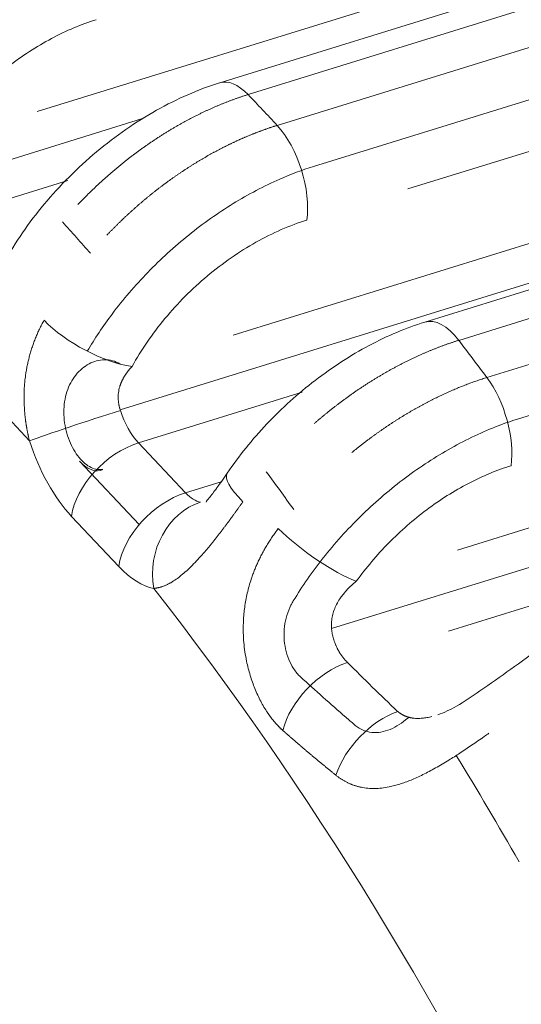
# Model space of a CAD drawing. Header units: millimetres. Extents: x 25069 to 61396, y 8621 to 21558.
# Tile 673 of 700: x 60328 to 60342, y 15450 to 15478. Entities that reach past the tile are written whole.
import ezdxf

# ---------------------------------------------------------------- set-up
doc = ezdxf.new("R2010")
doc.units = ezdxf.units.MM
doc.layers.add('10', color=7, linetype='Continuous')

msp = doc.modelspace()

# ---------------------------------------------------------------- linework, layer by layer
at = {"layer": '10', "color": 7, "linetype": 'Continuous', "lineweight": 20}
for p, q in [((60411.264, 15500.493), (60333.547, 15476.443)), ((60409.199, 15499.271), (60334.349, 15476.108)), ((60328.372, 15475.625), (60403.352, 15498.828)), ((60335.174, 15475.235), (60410.024, 15498.398)), ((60413.444, 15497.973), (60336.2, 15474.069)), ((60410.415, 15495.574), (60338.879, 15473.436)), ((60416.955, 15493.672), (60339.36, 15469.659)), ((60333.928, 15469.289), (60409.243, 15492.596)), ((60330.723, 15467.175), (60411.991, 15492.324)), ((60415.005, 15492.255), (60340.318, 15469.142)), ((60341.117, 15468.09), (60415.754, 15491.187)), ((60419.044, 15490.756), (60341.952, 15466.899)), ((60340.283, 15463.2), (60415.134, 15486.364)), ((60417.882, 15486.092), (60336.715, 15460.974)), ((60415.436, 15484.236), (60340.032, 15460.902)), ((60331.327, 15475.417), (60324.86, 15473.416)), ((60329.243, 15473.674), (60325.349, 15472.469)), ((60335.877, 15467.671), (60331.24, 15466.236)), ((60331.24, 15466.236), (60332.579, 15464.82)), ((60331.265, 15463.921), (60329.57, 15465.714)), ((60332.579, 15464.82), (60333.583, 15465.131)), ((60330.683, 15462.737), (60329.344, 15464.154))]:
    msp.add_line(p, q, dxfattribs=at)
for centre, major_axis, ratio, start_param, end_param in [((60334.138, 15474.532), (0.591, -1.911), 0.481571, 2.37686, 3.148469), ((60326.301, 15415.835), (-22.616, 73.081), 0.481571, 5.498318, 5.518453), ((60334.942, 15473.682), (-0.591, 1.911), 0.481571, 3.937589, 5.498318), ((60319.603, 15413.762), (22.616, -73.081), 0.481571, 2.322156, 2.341769), ((60329.99, 15469.535), (-1.753, 0.963), 0.35621, 0.840716, 2.407104), ((60339.951, 15467.748), (0.591, -1.911), 0.481571, 2.228771, 3.142695), ((60326.301, 15415.835), (-22.616, 73.081), 0.481571, 5.350006, 5.370364), ((60319.603, 15413.762), (20.251, -65.438), 0.481571, 2.340138, 2.393447), ((60340.73, 15466.723), (-0.591, 1.911), 0.481571, 3.937589, 5.350006), ((60329.828, 15466.809), (-1.902, -0.62), 0.026978, 4.209742, 5.780538), ((60331.406, 15467.41), (0.443, -1.433), 0.481571, 4.743176, 5.508385), ((60329.732, 15466.892), (-1.035, 3.344), 0.481571, 1.601583, 2.366793), ((60331.019, 15464.672), (-1.453, -1.374), 0.626246, 4.04658, 5.617376), ((60329.732, 15466.892), (-0.443, 1.433), 0.481571, 2.372351, 3.23196), ((60335.413, 15464.256), (1.656, -1.122), 0.259998, 3.139507, 4.083851), ((60319.603, 15413.762), (22.616, -73.081), 0.481571, 2.176951, 2.19696), ((60332.358, 15463.256), (-1.453, -1.374), 0.626246, 4.04658, 5.617376), ((60332.745, 15465.993), (0.443, -1.433), 0.481571, 5.508385, 6.032768), ((60333.348, 15462.631), (-0.374, -1.965), 0.849071, 3.565264, 5.13606), ((60336.345, 15463.446), (-1.622, 1.17), 0.227068, 0.96678, 2.443127), ((60331.07, 15465.475), (-1.035, 3.344), 0.481571, 2.366793, 2.891176), ((60319.603, 15413.762), (20.251, -65.438), 0.481571, 1.51245, 2.242349), ((60336.944, 15458.45), (-1.417, -1.411), 0.613551, 4.030571, 5.487118), ((60338.367, 15457.06), (-1.376, -1.452), 0.598235, 4.012829, 5.373377), ((60319.603, 15413.762), (22.616, -73.081), 0.481571, 2.004671, 2.054279)]:
    msp.add_ellipse(centre, major_axis=major_axis, ratio=ratio, start_param=start_param, end_param=end_param, dxfattribs=at)
for points, knots in [([(60330.264, 15479.99), (60329.931, 15479.886), (60329.596, 15479.759), (60328.819, 15479.413), (60328.371, 15479.174), (60327.506, 15478.635), (60327.087, 15478.335), (60326.477, 15477.838), (60326.277, 15477.663), (60325.89, 15477.305), (60325.703, 15477.121), (60325.162, 15476.555), (60324.827, 15476.158), (60324.21, 15475.325), (60323.939, 15474.902), (60323.639, 15474.357), (60323.577, 15474.24), (60323.518, 15474.122)], [0, 0, 0, 0, 0.125655, 0.125655, 0.291478, 0.291478, 0.457301, 0.457301, 0.540213, 0.540213, 0.623124, 0.623124, 0.788947, 0.788947, 0.95477, 0.95477, 1, 1, 1, 1]), ([(60330.044, 15478.23), (60329.62, 15478.099), (60329.198, 15477.921), (60328.567, 15477.585), (60328.356, 15477.46), (60327.944, 15477.193), (60327.542, 15476.908), (60327.158, 15476.588), (60326.785, 15476.25), (60326.603, 15476.072), (60326.089, 15475.527), (60325.779, 15475.143), (60325.505, 15474.737)], [0, 0, 0, 0, 0.25, 0.25, 0.375, 0.375, 0.5, 0.625, 0.625, 0.75, 0.75, 1, 1, 1, 1]), ([(60333.541, 15476.441), (60332.932, 15476.249), (60331.749, 15475.736), (60330.016, 15474.538), (60328.51, 15473.027), (60327.752, 15471.921), (60327.427, 15471.335)], [0, 0, 0, 0, 0.250807, 0.501152, 0.750921, 1, 1, 1, 1]), ([(60334.349, 15476.108), (60334.336, 15476.104), (60334.31, 15476.096), (60334.272, 15476.084), (60334.233, 15476.071), (60334.194, 15476.058), (60334.155, 15476.045), (60334.116, 15476.032), (60334.078, 15476.019), (60334.039, 15476.005), (60334, 15475.992), (60333.961, 15475.978), (60333.921, 15475.963), (60333.882, 15475.949), (60333.843, 15475.934), (60333.804, 15475.92), (60333.765, 15475.904), (60333.725, 15475.889), (60333.686, 15475.874), (60333.646, 15475.858), (60333.607, 15475.842), (60333.567, 15475.826), (60333.528, 15475.809), (60333.488, 15475.793), (60333.449, 15475.776), (60333.409, 15475.759), (60333.37, 15475.742), (60333.33, 15475.724), (60333.29, 15475.706), (60333.25, 15475.689), (60333.211, 15475.67), (60333.171, 15475.652), (60333.131, 15475.633), (60333.091, 15475.615), (60333.051, 15475.596), (60333.012, 15475.576), (60332.972, 15475.557), (60332.932, 15475.537), (60332.892, 15475.517), (60332.852, 15475.497), (60332.812, 15475.477), (60332.772, 15475.457), (60332.732, 15475.436), (60332.692, 15475.415), (60332.652, 15475.394), (60332.612, 15475.372), (60332.572, 15475.351), (60332.532, 15475.329), (60332.492, 15475.307), (60332.452, 15475.285), (60332.412, 15475.262), (60332.372, 15475.24), (60332.332, 15475.217), (60332.293, 15475.194), (60332.253, 15475.17), (60332.213, 15475.147), (60332.173, 15475.123), (60332.133, 15475.099), (60332.093, 15475.075), (60332.053, 15475.051), (60332.013, 15475.026), (60331.974, 15475.001), (60331.934, 15474.976), (60331.894, 15474.951), (60331.854, 15474.926), (60331.815, 15474.9), (60331.775, 15474.874), (60331.735, 15474.848), (60331.696, 15474.822), (60331.656, 15474.796), (60331.616, 15474.769), (60331.577, 15474.742), (60331.538, 15474.715), (60331.498, 15474.688), (60331.459, 15474.661), (60331.419, 15474.633), (60331.38, 15474.605), (60331.341, 15474.577), (60331.302, 15474.549), (60331.262, 15474.52), (60331.223, 15474.492), (60331.184, 15474.463), (60331.145, 15474.434), (60331.106, 15474.405), (60331.068, 15474.375), (60331.029, 15474.346), (60330.99, 15474.316), (60330.951, 15474.286), (60330.913, 15474.256), (60330.874, 15474.225), (60330.836, 15474.195), (60330.797, 15474.164), (60330.759, 15474.133), (60330.721, 15474.102), (60330.682, 15474.07), (60330.644, 15474.039), (60330.606, 15474.007), (60330.568, 15473.975), (60330.53, 15473.943), (60330.493, 15473.911), (60330.455, 15473.878), (60330.417, 15473.846), (60330.38, 15473.813), (60330.342, 15473.78), (60330.305, 15473.747), (60330.268, 15473.713), (60330.231, 15473.68), (60330.194, 15473.646), (60330.157, 15473.612), (60330.12, 15473.578), (60330.083, 15473.544), (60330.047, 15473.51), (60330.01, 15473.475), (60329.974, 15473.44), (60329.937, 15473.405), (60329.901, 15473.37), (60329.865, 15473.335), (60329.829, 15473.3), (60329.793, 15473.264), (60329.758, 15473.228), (60329.722, 15473.192), (60329.686, 15473.156), (60329.651, 15473.12), (60329.616, 15473.084), (60329.581, 15473.047), (60329.551, 15473.016), (60329.533, 15472.997), (60329.527, 15472.99)], [0, 0, 0, 0, 0.007633, 0.015273, 0.022919, 0.030571, 0.03823, 0.045895, 0.053567, 0.061245, 0.06893, 0.076621, 0.084318, 0.092022, 0.099732, 0.107448, 0.115171, 0.122901, 0.130637, 0.138379, 0.146128, 0.153883, 0.161644, 0.169412, 0.177187, 0.184967, 0.192754, 0.200548, 0.208348, 0.216154, 0.223967, 0.231787, 0.239612, 0.247444, 0.255283, 0.263128, 0.270979, 0.278837, 0.286701, 0.294572, 0.302449, 0.310332, 0.318222, 0.326118, 0.334021, 0.34193, 0.349845, 0.357767, 0.365696, 0.37363, 0.381571, 0.389519, 0.397473, 0.405433, 0.4134, 0.421373, 0.429353, 0.437339, 0.445332, 0.453331, 0.461336, 0.469348, 0.477366, 0.48539, 0.493421, 0.501459, 0.509503, 0.517553, 0.52561, 0.533673, 0.541742, 0.549818, 0.5579, 0.565989, 0.574084, 0.582186, 0.590294, 0.598408, 0.606529, 0.614656, 0.62279, 0.63093, 0.639077, 0.64723, 0.655389, 0.663555, 0.671727, 0.679905, 0.68809, 0.696282, 0.70448, 0.712684, 0.720895, 0.729112, 0.737335, 0.745565, 0.753801, 0.762044, 0.770293, 0.778549, 0.786811, 0.795079, 0.803354, 0.811636, 0.819923, 0.828217, 0.836518, 0.844825, 0.853138, 0.861458, 0.869784, 0.878117, 0.886456, 0.894801, 0.903153, 0.911511, 0.919876, 0.928247, 0.936625, 0.945008, 0.953399, 0.961796, 0.970199, 0.978608, 0.987024, 0.995447, 1, 1, 1, 1]), ([(60330.348, 15472.125), (60330.356, 15472.133), (60330.374, 15472.152), (60330.402, 15472.182), (60330.432, 15472.213), (60330.462, 15472.243), (60330.492, 15472.274), (60330.522, 15472.305), (60330.552, 15472.335), (60330.583, 15472.366), (60330.613, 15472.396), (60330.643, 15472.426), (60330.674, 15472.456), (60330.705, 15472.486), (60330.735, 15472.515), (60330.766, 15472.545), (60330.797, 15472.575), (60330.828, 15472.604), (60330.859, 15472.633), (60330.89, 15472.662), (60330.921, 15472.691), (60330.953, 15472.72), (60330.984, 15472.749), (60331.015, 15472.778), (60331.047, 15472.806), (60331.078, 15472.835), (60331.11, 15472.863), (60331.142, 15472.891), (60331.173, 15472.919), (60331.205, 15472.947), (60331.237, 15472.975), (60331.269, 15473.002), (60331.301, 15473.03), (60331.333, 15473.057), (60331.365, 15473.084), (60331.397, 15473.112), (60331.43, 15473.139), (60331.462, 15473.165), (60331.494, 15473.192), (60331.527, 15473.219), (60331.559, 15473.245), (60331.592, 15473.271), (60331.624, 15473.298), (60331.657, 15473.324), (60331.689, 15473.349), (60331.722, 15473.375), (60331.755, 15473.401), (60331.788, 15473.426), (60331.821, 15473.452), (60331.854, 15473.477), (60331.887, 15473.502), (60331.92, 15473.527), (60331.953, 15473.552), (60331.986, 15473.576), (60332.019, 15473.601), (60332.052, 15473.625), (60332.085, 15473.649), (60332.118, 15473.674), (60332.152, 15473.697), (60332.185, 15473.721), (60332.218, 15473.745), (60332.252, 15473.768), (60332.285, 15473.792), (60332.318, 15473.815), (60332.352, 15473.838), (60332.385, 15473.861), (60332.419, 15473.884), (60332.453, 15473.906), (60332.486, 15473.929), (60332.52, 15473.951), (60332.553, 15473.973), (60332.587, 15473.996), (60332.621, 15474.017), (60332.654, 15474.039), (60332.688, 15474.061), (60332.722, 15474.082), (60332.756, 15474.104), (60332.789, 15474.125), (60332.823, 15474.146), (60332.857, 15474.167), (60332.891, 15474.187), (60332.925, 15474.208), (60332.958, 15474.228), (60332.992, 15474.249), (60333.026, 15474.269), (60333.06, 15474.289), (60333.094, 15474.308), (60333.128, 15474.328), (60333.162, 15474.348), (60333.195, 15474.367), (60333.229, 15474.386), (60333.263, 15474.405), (60333.297, 15474.424), (60333.331, 15474.443), (60333.365, 15474.462), (60333.399, 15474.48), (60333.433, 15474.498), (60333.467, 15474.516), (60333.501, 15474.534), (60333.535, 15474.552), (60333.568, 15474.57), (60333.602, 15474.587), (60333.636, 15474.605), (60333.67, 15474.622), (60333.704, 15474.639), (60333.738, 15474.656), (60333.772, 15474.673), (60333.806, 15474.689), (60333.839, 15474.706), (60333.873, 15474.722), (60333.907, 15474.738), (60333.941, 15474.754), (60333.975, 15474.77), (60334.008, 15474.786), (60334.042, 15474.801), (60334.076, 15474.816), (60334.11, 15474.832), (60334.143, 15474.847), (60334.177, 15474.861), (60334.211, 15474.876), (60334.244, 15474.891), (60334.278, 15474.905), (60334.311, 15474.919), (60334.345, 15474.934), (60334.378, 15474.947), (60334.412, 15474.961), (60334.445, 15474.975), (60334.479, 15474.988), (60334.512, 15475.002), (60334.546, 15475.015), (60334.579, 15475.028), (60334.612, 15475.041), (60334.646, 15475.053), (60334.679, 15475.066), (60334.712, 15475.078), (60334.745, 15475.091), (60334.779, 15475.103), (60334.812, 15475.114), (60334.845, 15475.126), (60334.878, 15475.138), (60334.911, 15475.149), (60334.944, 15475.161), (60334.977, 15475.172), (60335.01, 15475.183), (60335.043, 15475.193), (60335.075, 15475.204), (60335.108, 15475.215), (60335.141, 15475.225), (60335.163, 15475.232), (60335.174, 15475.235)], [0, 0, 0, 0, 0.00598, 0.013123, 0.020261, 0.027395, 0.034524, 0.041648, 0.048768, 0.055883, 0.062994, 0.0701, 0.077201, 0.084298, 0.09139, 0.098478, 0.105561, 0.112639, 0.119713, 0.126782, 0.133847, 0.140906, 0.147962, 0.155012, 0.162058, 0.1691, 0.176137, 0.183169, 0.190196, 0.197219, 0.204238, 0.211251, 0.21826, 0.225265, 0.232265, 0.23926, 0.246251, 0.253237, 0.260218, 0.267195, 0.274167, 0.281135, 0.288098, 0.295056, 0.30201, 0.308959, 0.315903, 0.322843, 0.329778, 0.336709, 0.343635, 0.350556, 0.357473, 0.364385, 0.371293, 0.378196, 0.385094, 0.391988, 0.398877, 0.405762, 0.412642, 0.419517, 0.426387, 0.433253, 0.440115, 0.446972, 0.453824, 0.460671, 0.467514, 0.474353, 0.481187, 0.488016, 0.49484, 0.50166, 0.508475, 0.515286, 0.522092, 0.528893, 0.53569, 0.542482, 0.54927, 0.556053, 0.562831, 0.569605, 0.576374, 0.583139, 0.589899, 0.596654, 0.603405, 0.610151, 0.616892, 0.623629, 0.630361, 0.637089, 0.643812, 0.65053, 0.657244, 0.663953, 0.670657, 0.677357, 0.684053, 0.690743, 0.697429, 0.704111, 0.710788, 0.71746, 0.724127, 0.73079, 0.737449, 0.744103, 0.750752, 0.757396, 0.764036, 0.770671, 0.777302, 0.783928, 0.79055, 0.797167, 0.803779, 0.810386, 0.816989, 0.823588, 0.830182, 0.836771, 0.843355, 0.849935, 0.85651, 0.863081, 0.869647, 0.876209, 0.882766, 0.889318, 0.895865, 0.902408, 0.908947, 0.915481, 0.92201, 0.928534, 0.935054, 0.94157, 0.94808, 0.954586, 0.961088, 0.967585, 0.974077, 0.980565, 0.987048, 0.993526, 1, 1, 1, 1]), ([(60336.2, 15474.069), (60335.882, 15473.969), (60335.563, 15473.849), (60335.024, 15473.613), (60334.803, 15473.506), (60334.361, 15473.274), (60334.141, 15473.149), (60333.492, 15472.75), (60333.073, 15472.454), (60332.464, 15471.964), (60332.263, 15471.791), (60331.874, 15471.437), (60331.687, 15471.255), (60331.143, 15470.694), (60330.806, 15470.3), (60330.236, 15469.542), (60330.001, 15469.19), (60329.791, 15468.834)], [0, 0, 0, 0, 0.130254, 0.130254, 0.220156, 0.220156, 0.310057, 0.310057, 0.48986, 0.48986, 0.579762, 0.579762, 0.669663, 0.669663, 0.849466, 0.849466, 1, 1, 1, 1]), ([(60336.013, 15472.549), (60335.775, 15472.475), (60335.533, 15472.386), (60335.049, 15472.174), (60334.809, 15472.055), (60334.335, 15471.789), (60334.102, 15471.642), (60333.639, 15471.322), (60333.412, 15471.148), (60332.977, 15470.784), (60332.768, 15470.592), (60332.367, 15470.19), (60332.173, 15469.977), (60331.631, 15469.325), (60331.32, 15468.873), (60331.061, 15468.401)], [0, 0, 0, 0, 0.125, 0.125, 0.25, 0.25, 0.375, 0.375, 0.5, 0.5, 0.625, 0.625, 0.75, 0.75, 1, 1, 1, 1]), ([(60328.154, 15466.291), (60328.151, 15466.301), (60328.147, 15466.32), (60328.139, 15466.35), (60328.132, 15466.38), (60328.125, 15466.41), (60328.119, 15466.44), (60328.112, 15466.471), (60328.106, 15466.501), (60328.099, 15466.531), (60328.093, 15466.562), (60328.087, 15466.592), (60328.082, 15466.623), (60328.076, 15466.653), (60328.071, 15466.684), (60328.066, 15466.715), (60328.061, 15466.745), (60328.056, 15466.776), (60328.051, 15466.807), (60328.047, 15466.838), (60328.042, 15466.869), (60328.038, 15466.9), (60328.034, 15466.932), (60328.031, 15466.963), (60328.027, 15466.994), (60328.024, 15467.026), (60328.021, 15467.057), (60328.018, 15467.089), (60328.015, 15467.121), (60328.013, 15467.152), (60328.006, 15467.247), (60327.998, 15467.405), (60327.998, 15467.626), (60328.009, 15467.848), (60328.025, 15468.018), (60328.04, 15468.134), (60328.049, 15468.198), (60328.059, 15468.262), (60328.07, 15468.326), (60328.082, 15468.389), (60328.095, 15468.453), (60328.109, 15468.517), (60328.124, 15468.58), (60328.14, 15468.644), (60328.156, 15468.707), (60328.174, 15468.771), (60328.193, 15468.834), (60328.213, 15468.897), (60328.234, 15468.961), (60328.255, 15469.024), (60328.278, 15469.087), (60328.302, 15469.15), (60328.327, 15469.213), (60328.353, 15469.276), (60328.38, 15469.338), (60328.408, 15469.401), (60328.437, 15469.463), (60328.468, 15469.526), (60328.499, 15469.588), (60328.532, 15469.65), (60328.554, 15469.691), (60328.565, 15469.712)], [0, 0, 0, 0, 0.008368, 0.016748, 0.025141, 0.033547, 0.041965, 0.050398, 0.058845, 0.067307, 0.075785, 0.084277, 0.092786, 0.101312, 0.109855, 0.118415, 0.126993, 0.13559, 0.144205, 0.15284, 0.161494, 0.170169, 0.178864, 0.18758, 0.196317, 0.205077, 0.213858, 0.222662, 0.23149, 0.24034, 0.249215, 0.310495, 0.372505, 0.435368, 0.499206, 0.517535, 0.535918, 0.554358, 0.572859, 0.591422, 0.61005, 0.628746, 0.647511, 0.66635, 0.685263, 0.704253, 0.723324, 0.742476, 0.761713, 0.781038, 0.800451, 0.819956, 0.839555, 0.859251, 0.879045, 0.898939, 0.918937, 0.939039, 0.959249, 0.979569, 1, 1, 1, 1]), ([(60339.359, 15469.659), (60338.823, 15469.491), (60337.774, 15469.051), (60336.228, 15468.054), (60334.843, 15466.803), (60334.094, 15465.872), (60333.758, 15465.379)], [0, 0, 0, 0, 0.251551, 0.502661, 0.752426, 1, 1, 1, 1]), ([(60340.318, 15469.142), (60340.305, 15469.138), (60340.279, 15469.13), (60340.24, 15469.118), (60340.2, 15469.105), (60340.161, 15469.092), (60340.122, 15469.079), (60340.083, 15469.066), (60340.043, 15469.052), (60340.004, 15469.039), (60339.965, 15469.025), (60339.925, 15469.011), (60339.886, 15468.996), (60339.846, 15468.982), (60339.807, 15468.967), (60339.767, 15468.952), (60339.728, 15468.937), (60339.688, 15468.922), (60339.649, 15468.906), (60339.609, 15468.891), (60339.569, 15468.875), (60339.53, 15468.858), (60339.49, 15468.842), (60339.45, 15468.825), (60339.41, 15468.809), (60339.371, 15468.792), (60339.331, 15468.774), (60339.291, 15468.757), (60339.251, 15468.739), (60339.212, 15468.722), (60339.172, 15468.704), (60339.132, 15468.685), (60339.092, 15468.667), (60339.052, 15468.648), (60339.012, 15468.63), (60338.973, 15468.611), (60338.933, 15468.591), (60338.893, 15468.572), (60338.853, 15468.552), (60338.813, 15468.533), (60338.774, 15468.513), (60338.734, 15468.492), (60338.694, 15468.472), (60338.654, 15468.451), (60338.614, 15468.431), (60338.575, 15468.41), (60338.535, 15468.388), (60338.495, 15468.367), (60338.456, 15468.346), (60338.416, 15468.324), (60338.376, 15468.302), (60338.337, 15468.28), (60338.297, 15468.257), (60338.257, 15468.235), (60338.218, 15468.212), (60338.178, 15468.189), (60338.139, 15468.166), (60338.099, 15468.143), (60338.06, 15468.12), (60338.02, 15468.096), (60337.981, 15468.072), (60337.942, 15468.048), (60337.902, 15468.024), (60337.863, 15468), (60337.824, 15467.975), (60337.785, 15467.95), (60337.745, 15467.925), (60337.706, 15467.9), (60337.667, 15467.875), (60337.628, 15467.85), (60337.589, 15467.824), (60337.55, 15467.798), (60337.511, 15467.772), (60337.473, 15467.746), (60337.434, 15467.72), (60337.395, 15467.693), (60337.356, 15467.666), (60337.318, 15467.64), (60337.279, 15467.613), (60337.241, 15467.585), (60337.202, 15467.558), (60337.164, 15467.53), (60337.126, 15467.503), (60337.088, 15467.475), (60337.049, 15467.447), (60337.011, 15467.419), (60336.964, 15467.383), (60336.907, 15467.34), (60336.841, 15467.29), (60336.775, 15467.239), (60336.71, 15467.188), (60336.644, 15467.135), (60336.579, 15467.083), (60336.514, 15467.03), (60336.449, 15466.976), (60336.384, 15466.921), (60336.319, 15466.867), (60336.266, 15466.821), (60336.234, 15466.793), (60336.224, 15466.784)], [0, 0, 0, 0, 0.009371, 0.018744, 0.02812, 0.037498, 0.046879, 0.056262, 0.065648, 0.075037, 0.084428, 0.093821, 0.103217, 0.112616, 0.122017, 0.131421, 0.140827, 0.150236, 0.159648, 0.169062, 0.178478, 0.187898, 0.197319, 0.206744, 0.216171, 0.2256, 0.235033, 0.244468, 0.253905, 0.263345, 0.272788, 0.282233, 0.291681, 0.301131, 0.310585, 0.32004, 0.329499, 0.33896, 0.348424, 0.35789, 0.367359, 0.376831, 0.386305, 0.395782, 0.405262, 0.414744, 0.424229, 0.433717, 0.443207, 0.4527, 0.462196, 0.471694, 0.481196, 0.490699, 0.500206, 0.509715, 0.519227, 0.528742, 0.538259, 0.547779, 0.557302, 0.566828, 0.576356, 0.585887, 0.595421, 0.604957, 0.614496, 0.624038, 0.633583, 0.64313, 0.652681, 0.662234, 0.671789, 0.681348, 0.690909, 0.700473, 0.71004, 0.719609, 0.729182, 0.738757, 0.748335, 0.757916, 0.767499, 0.777085, 0.786674, 0.796266, 0.805861, 0.822598, 0.839369, 0.856174, 0.873014, 0.889888, 0.906797, 0.92374, 0.940718, 0.95773, 0.974777, 0.991858, 1, 1, 1, 1]), ([(60330.723, 15468.469), (60330.72, 15468.471), (60330.717, 15468.473), (60330.582, 15468.556), (60330.432, 15468.595), (60330.131, 15468.592), (60329.98, 15468.55), (60329.702, 15468.401), (60329.573, 15468.293), (60329.359, 15468.025), (60329.272, 15467.862), (60329.157, 15467.505), (60329.126, 15467.307), (60329.127, 15467.006), (60329.135, 15466.903), (60329.164, 15466.702), (60329.185, 15466.604), (60329.241, 15466.412), (60329.275, 15466.318), (60329.352, 15466.143), (60329.396, 15466.061), (60329.492, 15465.908), (60329.543, 15465.839), (60329.65, 15465.718), (60329.708, 15465.664), (60329.824, 15465.577), (60329.883, 15465.544), (60330.004, 15465.496), (60330.065, 15465.482), (60330.162, 15465.476), (60330.199, 15465.478), (60330.235, 15465.484)], [0, 0, 0, 0, 0.002618, 0.002618, 0.109833, 0.109833, 0.217048, 0.217048, 0.324263, 0.324263, 0.431478, 0.431478, 0.538693, 0.538693, 0.5923, 0.5923, 0.645908, 0.645908, 0.699515, 0.699515, 0.753123, 0.753123, 0.80673, 0.80673, 0.860338, 0.860338, 0.913945, 0.913945, 0.967553, 0.967553, 1, 1, 1, 1]), ([(60331.061, 15468.401), (60331.056, 15468.396), (60331.046, 15468.386), (60331.032, 15468.37), (60331.017, 15468.354), (60331.003, 15468.338), (60330.989, 15468.322), (60330.976, 15468.306), (60330.963, 15468.29), (60330.95, 15468.274), (60330.937, 15468.257), (60330.925, 15468.241), (60330.913, 15468.225), (60330.901, 15468.209), (60330.889, 15468.192), (60330.878, 15468.176), (60330.867, 15468.159), (60330.856, 15468.143), (60330.846, 15468.126), (60330.836, 15468.11), (60330.826, 15468.093), (60330.817, 15468.077), (60330.808, 15468.06), (60330.799, 15468.043), (60330.79, 15468.027), (60330.782, 15468.01), (60330.774, 15467.993), (60330.766, 15467.977), (60330.758, 15467.96), (60330.751, 15467.943), (60330.744, 15467.926), (60330.738, 15467.909), (60330.732, 15467.892), (60330.726, 15467.875), (60330.72, 15467.858), (60330.715, 15467.842), (60330.703, 15467.803), (60330.688, 15467.742), (60330.674, 15467.658), (60330.667, 15467.572), (60330.667, 15467.505), (60330.669, 15467.457), (60330.672, 15467.428), (60330.675, 15467.399), (60330.679, 15467.369), (60330.683, 15467.339), (60330.689, 15467.309), (60330.695, 15467.278), (60330.703, 15467.247), (60330.711, 15467.215), (60330.72, 15467.184), (60330.727, 15467.163), (60330.73, 15467.152)], [0, 0, 0, 0, 0.015897, 0.031684, 0.047362, 0.062931, 0.078393, 0.093749, 0.109002, 0.124151, 0.139199, 0.154147, 0.168996, 0.183747, 0.198403, 0.212965, 0.227435, 0.241813, 0.256102, 0.270303, 0.284418, 0.298449, 0.312398, 0.326265, 0.340053, 0.353765, 0.367401, 0.380964, 0.394455, 0.407877, 0.421231, 0.43452, 0.447745, 0.46091, 0.474015, 0.487063, 0.500056, 0.562591, 0.625157, 0.688001, 0.751366, 0.772332, 0.793604, 0.815189, 0.837095, 0.859329, 0.881899, 0.90481, 0.92807, 0.951684, 0.975659, 1, 1, 1, 1]), ([(60337.292, 15465.964), (60337.294, 15465.966), (60337.307, 15465.977), (60337.332, 15465.997), (60337.366, 15466.025), (60337.4, 15466.052), (60337.434, 15466.08), (60337.469, 15466.107), (60337.503, 15466.134), (60337.537, 15466.161), (60337.571, 15466.187), (60337.606, 15466.214), (60337.64, 15466.24), (60337.674, 15466.267), (60337.709, 15466.293), (60337.743, 15466.319), (60337.778, 15466.345), (60337.812, 15466.37), (60337.847, 15466.396), (60337.881, 15466.421), (60337.927, 15466.454), (60337.984, 15466.495), (60338.051, 15466.543), (60338.119, 15466.591), (60338.188, 15466.638), (60338.256, 15466.685), (60338.325, 15466.731), (60338.393, 15466.777), (60338.462, 15466.822), (60338.531, 15466.866), (60338.601, 15466.91), (60338.67, 15466.953), (60338.739, 15466.996), (60338.809, 15467.038), (60338.878, 15467.08), (60338.948, 15467.121), (60339.018, 15467.161), (60339.088, 15467.201), (60339.158, 15467.24), (60339.228, 15467.279), (60339.298, 15467.317), (60339.368, 15467.355), (60339.438, 15467.392), (60339.509, 15467.428), (60339.579, 15467.464), (60339.649, 15467.499), (60339.72, 15467.533), (60339.79, 15467.567), (60339.86, 15467.6), (60339.931, 15467.633), (60340.001, 15467.665), (60340.071, 15467.696), (60340.141, 15467.727), (60340.212, 15467.757), (60340.282, 15467.787), (60340.352, 15467.815), (60340.422, 15467.844), (60340.492, 15467.871), (60340.562, 15467.898), (60340.632, 15467.924), (60340.701, 15467.95), (60340.771, 15467.975), (60340.84, 15467.999), (60340.91, 15468.023), (60340.979, 15468.046), (60341.048, 15468.068), (60341.094, 15468.082), (60341.117, 15468.09)], [0, 0, 0, 0, 0.00191, 0.011413, 0.020907, 0.030391, 0.039867, 0.049333, 0.05879, 0.068237, 0.077676, 0.087105, 0.096525, 0.105936, 0.115338, 0.12473, 0.134114, 0.143488, 0.152852, 0.162208, 0.171555, 0.189762, 0.20796, 0.22615, 0.24433, 0.262501, 0.280663, 0.298815, 0.316959, 0.335094, 0.35322, 0.371337, 0.389445, 0.407544, 0.425634, 0.443716, 0.461788, 0.479852, 0.497907, 0.515953, 0.533991, 0.55202, 0.57004, 0.588052, 0.606055, 0.624049, 0.642035, 0.660012, 0.677981, 0.695941, 0.713893, 0.731837, 0.749772, 0.767699, 0.785617, 0.803528, 0.821429, 0.839323, 0.857209, 0.875086, 0.892955, 0.910816, 0.928669, 0.946514, 0.96435, 0.982179, 1, 1, 1, 1]), ([(60341.952, 15466.899), (60341.756, 15466.837), (60341.558, 15466.767), (60340.915, 15466.514), (60340.461, 15466.295), (60339.581, 15465.792), (60339.152, 15465.507), (60338.523, 15465.028), (60338.316, 15464.86), (60337.916, 15464.514), (60337.529, 15464.156), (60337.165, 15463.776), (60336.812, 15463.385), (60336.641, 15463.183), (60336.164, 15462.58), (60335.882, 15462.174), (60335.631, 15461.76)], [0, 0, 0, 0, 0.082275, 0.082275, 0.267014, 0.267014, 0.451752, 0.451752, 0.544121, 0.544121, 0.63649, 0.72886, 0.72886, 0.821229, 0.821229, 1, 1, 1, 1]), ([(60341.801, 15465.59), (60341.399, 15465.466), (60340.996, 15465.298), (60340.391, 15464.982), (60340.189, 15464.865), (60339.795, 15464.616), (60339.602, 15464.483), (60339.224, 15464.2), (60339.039, 15464.05), (60338.676, 15463.733), (60338.5, 15463.567), (60337.998, 15463.056), (60337.692, 15462.695), (60337.416, 15462.313)], [0, 0, 0, 0, 0.25, 0.25, 0.375, 0.375, 0.5, 0.5, 0.625, 0.625, 0.75, 0.75, 1, 1, 1, 1]), ([(60333.758, 15465.379), (60333.648, 15465.218), (60333.464, 15464.956), (60333.236, 15464.662), (60333.16, 15464.578), (60333.16, 15464.561), (60333.161, 15464.559)], [0, 0, 0, 0, 0.349264, 0.664139, 0.946764, 1, 1, 1, 1]), ([(60334.203, 15464.567), (60334.196, 15464.557), (60334.181, 15464.536), (60334.158, 15464.504), (60334.136, 15464.473), (60334.113, 15464.442), (60334.091, 15464.411), (60334.069, 15464.38), (60334.047, 15464.349), (60334.025, 15464.319), (60334.003, 15464.289), (60333.981, 15464.259), (60333.959, 15464.229), (60333.938, 15464.199), (60333.916, 15464.17), (60333.895, 15464.141), (60333.873, 15464.112), (60333.852, 15464.083), (60333.831, 15464.054), (60333.81, 15464.025), (60333.789, 15463.997), (60333.768, 15463.969), (60333.747, 15463.941), (60333.726, 15463.913), (60333.706, 15463.886), (60333.685, 15463.858), (60333.664, 15463.831), (60333.644, 15463.804), (60333.624, 15463.777), (60333.603, 15463.751), (60333.583, 15463.724), (60333.563, 15463.698), (60333.543, 15463.672), (60333.523, 15463.646), (60333.503, 15463.621), (60333.483, 15463.595), (60333.463, 15463.57), (60333.444, 15463.545), (60333.424, 15463.52), (60333.405, 15463.496), (60333.385, 15463.471), (60333.366, 15463.447), (60333.347, 15463.423), (60333.327, 15463.399), (60333.308, 15463.376), (60333.289, 15463.352), (60333.27, 15463.329), (60333.251, 15463.306), (60333.232, 15463.283), (60333.213, 15463.261), (60333.195, 15463.238), (60333.176, 15463.216), (60333.158, 15463.194), (60333.139, 15463.172), (60333.121, 15463.151), (60333.102, 15463.13), (60333.084, 15463.108), (60333.066, 15463.087), (60333.047, 15463.067), (60333.029, 15463.046), (60333.011, 15463.026), (60332.993, 15463.006), (60332.975, 15462.986), (60332.957, 15462.966), (60332.939, 15462.947), (60332.922, 15462.927), (60332.904, 15462.908), (60332.838, 15462.838), (60332.726, 15462.723), (60332.57, 15462.577), (60332.419, 15462.45), (60332.309, 15462.37), (60332.238, 15462.323), (60332.206, 15462.303), (60332.173, 15462.283), (60332.141, 15462.264), (60332.108, 15462.247), (60332.076, 15462.23), (60332.045, 15462.215), (60332.013, 15462.201), (60331.982, 15462.188), (60331.95, 15462.175), (60331.919, 15462.164), (60331.888, 15462.154), (60331.857, 15462.145), (60331.827, 15462.137), (60331.796, 15462.13), (60331.765, 15462.124), (60331.735, 15462.119), (60331.704, 15462.115), (60331.684, 15462.113), (60331.674, 15462.112)], [0, 0, 0, 0, 0.008275, 0.016524, 0.024747, 0.032946, 0.041119, 0.049267, 0.057391, 0.06549, 0.073564, 0.081614, 0.08964, 0.097643, 0.105621, 0.113577, 0.121508, 0.129417, 0.137303, 0.145166, 0.153006, 0.160824, 0.16862, 0.176393, 0.184145, 0.191876, 0.199584, 0.207272, 0.214939, 0.222584, 0.230209, 0.237814, 0.245398, 0.252962, 0.260507, 0.268032, 0.275537, 0.283023, 0.29049, 0.297938, 0.305368, 0.312779, 0.320172, 0.327547, 0.334905, 0.342245, 0.349567, 0.356872, 0.364161, 0.371433, 0.378688, 0.385927, 0.39315, 0.400357, 0.407549, 0.414725, 0.421886, 0.429032, 0.436164, 0.443281, 0.450384, 0.457473, 0.464548, 0.471609, 0.478658, 0.485693, 0.492715, 0.499725, 0.564102, 0.627106, 0.688941, 0.74982, 0.763594, 0.777284, 0.790894, 0.804424, 0.817879, 0.831262, 0.844575, 0.85782, 0.871002, 0.884124, 0.897187, 0.910196, 0.923154, 0.936063, 0.948927, 0.96175, 0.974534, 0.987283, 1, 1, 1, 1]), ([(60335.334, 15458.085), (60335.329, 15458.089), (60335.319, 15458.098), (60335.304, 15458.112), (60335.289, 15458.126), (60335.274, 15458.14), (60335.259, 15458.155), (60335.244, 15458.169), (60335.229, 15458.184), (60335.214, 15458.199), (60335.2, 15458.214), (60335.185, 15458.229), (60335.171, 15458.245), (60335.156, 15458.26), (60335.142, 15458.276), (60335.128, 15458.292), (60335.114, 15458.308), (60335.1, 15458.325), (60335.086, 15458.341), (60335.072, 15458.358), (60335.058, 15458.375), (60335.044, 15458.393), (60335.03, 15458.41), (60335.017, 15458.427), (60335.003, 15458.445), (60334.989, 15458.463), (60334.976, 15458.481), (60334.963, 15458.5), (60334.949, 15458.518), (60334.936, 15458.537), (60334.923, 15458.556), (60334.91, 15458.575), (60334.868, 15458.638), (60334.798, 15458.748), (60334.706, 15458.913), (60334.62, 15459.088), (60334.541, 15459.27), (60334.47, 15459.456), (60334.407, 15459.647), (60334.352, 15459.845), (60334.301, 15460.066), (60334.257, 15460.311), (60334.225, 15460.581), (60334.208, 15460.892), (60334.213, 15461.244), (60334.254, 15461.637), (60334.332, 15462.033), (60334.416, 15462.315), (60334.476, 15462.486), (60334.498, 15462.547), (60334.522, 15462.607), (60334.546, 15462.668), (60334.571, 15462.729), (60334.598, 15462.789), (60334.625, 15462.85), (60334.653, 15462.91), (60334.683, 15462.971), (60334.713, 15463.031), (60334.744, 15463.091), (60334.777, 15463.151), (60334.81, 15463.212), (60334.845, 15463.272), (60334.881, 15463.332), (60334.917, 15463.392), (60334.955, 15463.451), (60334.994, 15463.511), (60335.034, 15463.571), (60335.075, 15463.63), (60335.118, 15463.69), (60335.161, 15463.749), (60335.191, 15463.788), (60335.206, 15463.808)], [0, 0, 0, 0, 0.004101, 0.008194, 0.012279, 0.016355, 0.020424, 0.024486, 0.028542, 0.032591, 0.036635, 0.040673, 0.044707, 0.048736, 0.052761, 0.056783, 0.060802, 0.064819, 0.068833, 0.072846, 0.076857, 0.080868, 0.084879, 0.088889, 0.092901, 0.096913, 0.100928, 0.104944, 0.108962, 0.112984, 0.117009, 0.121038, 0.125071, 0.156282, 0.187482, 0.218883, 0.250692, 0.281503, 0.312576, 0.344074, 0.376155, 0.416803, 0.45819, 0.500569, 0.560178, 0.621292, 0.684422, 0.750035, 0.760197, 0.770414, 0.780688, 0.791019, 0.801409, 0.811861, 0.822374, 0.83295, 0.84359, 0.854297, 0.86507, 0.875912, 0.886822, 0.897804, 0.908857, 0.919983, 0.931183, 0.942459, 0.95381, 0.965239, 0.976746, 0.988333, 1, 1, 1, 1]), ([(60337.416, 15462.313), (60337.409, 15462.307), (60337.394, 15462.294), (60337.372, 15462.276), (60337.35, 15462.257), (60337.329, 15462.238), (60337.308, 15462.22), (60337.287, 15462.201), (60337.266, 15462.182), (60337.246, 15462.163), (60337.227, 15462.144), (60337.207, 15462.125), (60337.188, 15462.106), (60337.17, 15462.087), (60337.152, 15462.068), (60337.134, 15462.048), (60337.116, 15462.029), (60337.099, 15462.01), (60337.082, 15461.99), (60337.066, 15461.971), (60337.05, 15461.951), (60337.034, 15461.932), (60337.019, 15461.912), (60337.004, 15461.892), (60336.989, 15461.873), (60336.975, 15461.853), (60336.961, 15461.833), (60336.919, 15461.77), (60336.855, 15461.662), (60336.784, 15461.503), (60336.736, 15461.339), (60336.713, 15461.187), (60336.709, 15461.047), (60336.718, 15460.919), (60336.741, 15460.785), (60336.778, 15460.648), (60336.815, 15460.548), (60336.843, 15460.483), (60336.857, 15460.452), (60336.871, 15460.422), (60336.886, 15460.393), (60336.902, 15460.364), (60336.918, 15460.335), (60336.934, 15460.307), (60336.951, 15460.279), (60336.968, 15460.252), (60336.986, 15460.226), (60337.004, 15460.2), (60337.023, 15460.174), (60337.042, 15460.149), (60337.062, 15460.125), (60337.082, 15460.102), (60337.102, 15460.079), (60337.123, 15460.057), (60337.144, 15460.035), (60337.158, 15460.022), (60337.166, 15460.015)], [0, 0, 0, 0, 0.010609, 0.021133, 0.031572, 0.041927, 0.052198, 0.062385, 0.072491, 0.082515, 0.092459, 0.102322, 0.112107, 0.121812, 0.131441, 0.140992, 0.150468, 0.159868, 0.169195, 0.178448, 0.187629, 0.196739, 0.205778, 0.214748, 0.22365, 0.232485, 0.241254, 0.249957, 0.314802, 0.377762, 0.439454, 0.500533, 0.544903, 0.591852, 0.641587, 0.694281, 0.750082, 0.763008, 0.775956, 0.788925, 0.801918, 0.814934, 0.827974, 0.841039, 0.85413, 0.867247, 0.880391, 0.893562, 0.906761, 0.91999, 0.933247, 0.946535, 0.959854, 0.973204, 0.986586, 1, 1, 1, 1]), ([(60335.835, 15459.604), (60335.763, 15459.67), (60335.697, 15459.749), (60335.587, 15459.917), (60335.54, 15460.006), (60335.464, 15460.193), (60335.433, 15460.292), (60335.365, 15460.603), (60335.355, 15460.822), (60335.408, 15461.247), (60335.471, 15461.453), (60335.584, 15461.678), (60335.607, 15461.72), (60335.631, 15461.76)], [0, 0, 0, 0, 0.148259, 0.148259, 0.280116, 0.280116, 0.411973, 0.411973, 0.675687, 0.675687, 0.939401, 0.939401, 1, 1, 1, 1]), ([(60342.671, 15460.462), (60342.086, 15460.017), (60341.279, 15459.46), (60340.3, 15458.773), (60339.9, 15458.594), (60339.723, 15458.527)], [0, 0, 0, 0, 0.592802, 0.820136, 1, 1, 1, 1]), ([(60337.366, 15458.246), (60337.284, 15458.317), (60337.202, 15458.387), (60336.684, 15458.837), (60336.256, 15459.219), (60335.835, 15459.604)], [0, 0, 0, 0, 0.157693, 0.157693, 1, 1, 1, 1]), ([(60338.588, 15458.624), (60338.592, 15458.621), (60338.6, 15458.615), (60338.612, 15458.606), (60338.624, 15458.597), (60338.635, 15458.588), (60338.647, 15458.579), (60338.659, 15458.571), (60338.672, 15458.563), (60338.684, 15458.556), (60338.696, 15458.548), (60338.708, 15458.541), (60338.72, 15458.534), (60338.733, 15458.527), (60338.745, 15458.521), (60338.758, 15458.514), (60338.77, 15458.508), (60338.783, 15458.503), (60338.795, 15458.497), (60338.808, 15458.492), (60338.821, 15458.487), (60338.834, 15458.482), (60338.846, 15458.477), (60338.859, 15458.473), (60338.872, 15458.469), (60338.885, 15458.465), (60338.898, 15458.461), (60338.911, 15458.457), (60338.924, 15458.454), (60338.937, 15458.451), (60338.95, 15458.448), (60338.963, 15458.445), (60338.977, 15458.443), (60338.99, 15458.44), (60339.003, 15458.438), (60339.016, 15458.436), (60339.066, 15458.43), (60339.153, 15458.424), (60339.284, 15458.43), (60339.42, 15458.449), (60339.513, 15458.469), (60339.56, 15458.481), (60339.56, 15458.481)], [0, 0, 0, 0, 0.015373, 0.030671, 0.045896, 0.061049, 0.07613, 0.091141, 0.106082, 0.120954, 0.135759, 0.150497, 0.165169, 0.179777, 0.194321, 0.208802, 0.223221, 0.23758, 0.251879, 0.266119, 0.280303, 0.294429, 0.308501, 0.322519, 0.336483, 0.350396, 0.364259, 0.378072, 0.391836, 0.405554, 0.419226, 0.432853, 0.446437, 0.459979, 0.47348, 0.486942, 0.500365, 0.622139, 0.745389, 0.871034, 0.999944, 1, 1, 1, 1]), ([(60338.903, 15458.46), (60338.893, 15458.451), (60338.883, 15458.442), (60338.717, 15458.299), (60338.548, 15458.188), (60338.288, 15458.08), (60338.202, 15458.055), (60338.029, 15458.025), (60337.942, 15458.021), (60337.773, 15458.039), (60337.691, 15458.059), (60337.532, 15458.126), (60337.456, 15458.173), (60337.379, 15458.235), (60337.373, 15458.24), (60337.366, 15458.246)], [0, 0, 0, 0, 0.021307, 0.021307, 0.342618, 0.342618, 0.503274, 0.503274, 0.663929, 0.663929, 0.824585, 0.824585, 0.985241, 0.985241, 1, 1, 1, 1]), ([(60336.837, 15456.818), (60336.813, 15456.838), (60336.764, 15456.877), (60336.692, 15456.936), (60336.619, 15456.995), (60336.547, 15457.054), (60336.474, 15457.113), (60336.402, 15457.173), (60336.33, 15457.232), (60336.258, 15457.292), (60336.187, 15457.352), (60336.115, 15457.412), (60336.043, 15457.473), (60335.972, 15457.533), (60335.901, 15457.594), (60335.83, 15457.655), (60335.759, 15457.716), (60335.688, 15457.777), (60335.617, 15457.838), (60335.546, 15457.899), (60335.475, 15457.961), (60335.405, 15458.023), (60335.358, 15458.064), (60335.334, 15458.085)], [0, 0, 0, 0, 0.047158, 0.094361, 0.141608, 0.1889, 0.236237, 0.28362, 0.331048, 0.378522, 0.426043, 0.47361, 0.521224, 0.568885, 0.616593, 0.664349, 0.712153, 0.760006, 0.807906, 0.855856, 0.903854, 0.951902, 1, 1, 1, 1]), ([(60341.173, 15458.004), (60341.128, 15457.973), (60340.965, 15457.858), (60340.69, 15457.669), (60340.357, 15457.445), (60340.078, 15457.268), (60339.848, 15457.129), (60339.662, 15457.021), (60339.481, 15456.923), (60339.305, 15456.833), (60339.134, 15456.752), (60338.968, 15456.68), (60338.806, 15456.618), (60338.649, 15456.564), (60338.496, 15456.52), (60338.325, 15456.481), (60338.138, 15456.451), (60337.938, 15456.437), (60337.745, 15456.444), (60337.607, 15456.464), (60337.521, 15456.482), (60337.483, 15456.491), (60337.446, 15456.501), (60337.41, 15456.511), (60337.373, 15456.523), (60337.337, 15456.535), (60337.302, 15456.548), (60337.267, 15456.562), (60337.232, 15456.577), (60337.197, 15456.592), (60337.163, 15456.609), (60337.129, 15456.626), (60337.095, 15456.644), (60337.062, 15456.663), (60337.029, 15456.682), (60336.996, 15456.703), (60336.964, 15456.724), (60336.932, 15456.747), (60336.9, 15456.77), (60336.868, 15456.793), (60336.848, 15456.81), (60336.837, 15456.818)], [0, 0, 0, 0, 0.027982, 0.103556, 0.174817, 0.241899, 0.283543, 0.324208, 0.363938, 0.402782, 0.44079, 0.478016, 0.514516, 0.550351, 0.585582, 0.620277, 0.669391, 0.717178, 0.763881, 0.809758, 0.81924, 0.828661, 0.838024, 0.847333, 0.85659, 0.865797, 0.874958, 0.884075, 0.893152, 0.90219, 0.911194, 0.920166, 0.929109, 0.938027, 0.946922, 0.955798, 0.964658, 0.973505, 0.982342, 0.991173, 1, 1, 1, 1])]:
    msp.add_open_spline(points, degree=3, knots=knots, dxfattribs=at)
msp.add_open_spline([(60337.166, 15460.015), (60337.63, 15459.548), (60338.103, 15459.084), (60338.588, 15458.624)], degree=3, dxfattribs=at)

doc.saveas('drawing.dxf')
